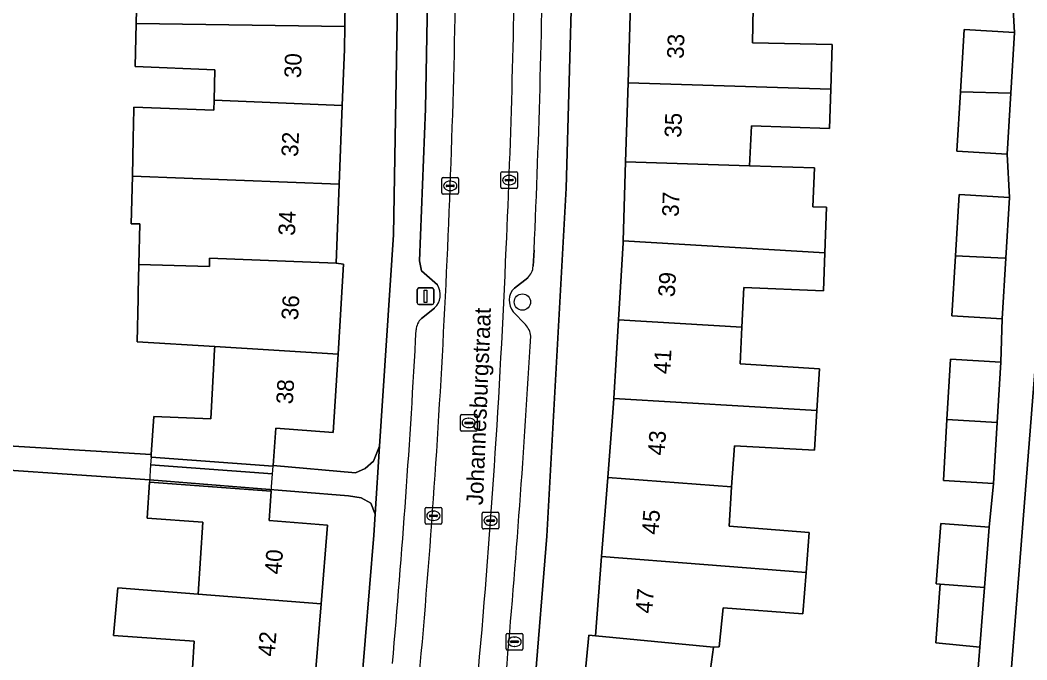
# Model space of a CAD drawing. Extents: x 163008 to 163854, y 382777 to 383982.
# Drawn here: x 163628.9 to 163689.2, y 383533.6 to 383571.9 of the extents above; entities that cross this region are included whole.
import ezdxf

# ---------------------------------------------------------------- set-up
doc = ezdxf.new("R2010")
doc.units = 0
for name, color, linetype in [('IMGEO_Boom', 7, 'Continuous'), ('IMGEO_Brandkraan', 7, 'Continuous'), ('IMGEO_Erf', 7, 'Continuous'), ('IMGEO_Kolk', 7, 'Continuous'), ('IMGEO_Lichtmast', 7, 'Continuous'), ('IMGEO_Openbare_ruimte_label', 7, 'Continuous'), ('IMGEO_Pand', 7, 'Continuous'), ('IMGEO_Pand_nummerreeks', 7, 'Continuous'), ('IMGEO_Pand_overbouw', 7, 'Continuous'), ('IMGEO_Parkeervlak_open', 7, 'Continuous'), ('IMGEO_Rijbaan_lokaal_open', 7, 'Continuous'), ('IMGEO_Rioolput', 7, 'Continuous'), ('IMGEO_Voetpad_open', 7, 'Continuous')]:
    doc.layers.add(name, color=color, linetype=linetype)

msp = doc.modelspace()

# ---------------------------------------------------------------- linework, layer by layer
at = {"layer": 'IMGEO_Boom'}
msp.add_circle((163658.971, 383555.012), 0.489, dxfattribs=at)
at = {"layer": 'IMGEO_Brandkraan'}
for p, q in [((163658.004, 383534.252), (163658.004, 383535.104)), ((163658.079, 383535.178), (163658.931, 383535.178)), ((163658.306, 383534.721), (163658.704, 383534.721)), ((163658.492, 383534.958), (163658.517, 383534.958)), ((163659.005, 383535.104), (163659.005, 383534.252)), ((163658.931, 383534.178), (163658.079, 383534.178)), ((163658.263, 383534.672), (163658.263, 383534.684)), ((163658.701, 383534.635), (163658.303, 383534.635)), ((163658.515, 383534.398), (163658.49, 383534.398)), ((163658.747, 383534.684), (163658.747, 383534.672))]:
    msp.add_line(p, q, dxfattribs=at)
for points in [[(163658.004, 383534.252), (163658.004, 383535.104)], [(163658.079, 383535.178), (163658.931, 383535.178)], [(163659.005, 383535.104), (163659.005, 383534.252)], [(163658.931, 383534.178), (163658.079, 383534.178)]]:
    msp.add_lwpolyline(points, dxfattribs=at)
for centre, radius, start, end in [((163658.081, 383535.102), 0.0765, 91.55205, 178.44795), ((163658.081, 383535.102), 0.0765, 91.55205, 178.44795), ((163658.303, 383534.681), 0.0403, 85.87752, 175.75265), ((163658.708, 383534.683), 0.0386, 1.73085, 96.63898), ((163658.929, 383535.102), 0.0765, 1.55205, 88.44795), ((163658.929, 383535.102), 0.0765, 1.55205, 88.44795), ((163658.081, 383534.254), 0.0765, 181.55205, 268.44795), ((163658.081, 383534.254), 0.0765, 181.55205, 268.44795), ((163658.3, 383534.671), 0.0366, 178.93798, 274.71019), ((163658.704, 383534.678), 0.043, 264.86636, 352.45326), ((163658.929, 383534.254), 0.0765, 271.55205, 358.44795), ((163658.929, 383534.254), 0.0765, 271.55205, 358.44795)]:
    msp.add_arc(centre, radius, start, end, dxfattribs=at)
for centre, major_axis, ratio, start_param, end_param in [((163658.491, 383534.678), (-0.387, 0.002), 0.722429, 4.712389, 7.853982), ((163658.516, 383534.678), (-0.39, 0.002), 0.717154, 1.570796, 4.712389)]:
    msp.add_ellipse(centre, major_axis=major_axis, ratio=ratio, start_param=start_param, end_param=end_param, dxfattribs=at)
at = {"layer": 'IMGEO_Erf'}
for points in [[(163648.396, 383576.243), (163648.335, 383571.513), (163648.318, 383570.15), (163648.186, 383566.784), (163648, 383562.057), (163647.815, 383557.329), (163648.269, 383557.272), (163647.935, 383551.881), (163647.645, 383547.194), (163644.213, 383547.47), (163644.049, 383545.223), (163648.972, 383544.78), (163649.561, 383545.046), (163650.058, 383545.495), (163650.422, 383546.392), (163651.249, 383559.038), (163651.819, 383591.513)], [(163661.958, 383574.608), (163661.591, 383561.834), (163660.432, 383540.99), (163659.697, 383531.901)], [(163623.53, 383546.69), (163636.758, 383545.88), (163636.907, 383548.165), (163640.318, 383548.019), (163640.479, 383550.991), (163640.542, 383552.162), (163640.552, 383552.34), (163635.903, 383552.628), (163635.965, 383555.229), (163635.973, 383555.565), (163636.013, 383557.249), (163636.071, 383559.685), (163635.553, 383559.697), (163635.621, 383562.545), (163635.674, 383564.798), (163635.715, 383566.565), (163635.718, 383566.683), (163640.503, 383566.495), (163640.516, 383567.086), (163640.556, 383568.921), (163635.786, 383569.12), (163635.849, 383571.681), (163635.909, 383574.14)], [(163686.237, 383532.839), (163686.356, 383534.36), (163683.716, 383534.601), (163683.991, 383538.128), (163683.741, 383538.147), (163684.022, 383541.755), (163686.915, 383541.529), (163687.183, 383544.142), (163684.174, 383544.322), (163684.393, 383547.973), (163684.61, 383551.598), (163687.618, 383551.418), (163687.701, 383553.997), (163684.692, 383554.177), (163684.907, 383557.77), (163685.128, 383561.453), (163688.136, 383561.273), (163687.994, 383563.869), (163684.985, 383564.049), (163685.197, 383567.596), (163685.421, 383571.325), (163688.429, 383571.145), (163688.287, 383573.588)], [(163662.464, 383530.09), (163662.945, 383535.072), (163663.349, 383535.036), (163663.717, 383539.77), (163664.085, 383544.51), (163664.407, 383548.651), (163664.442, 383549.227), (163664.725, 383553.948), (163665.002, 383558.559), (163665.005, 383558.67), (163665.154, 383563.399), (163665.303, 383568.127), (163665.451, 383572.855)], [(163672.793, 383572.627), (163672.757, 383570.519), (163677.526, 383570.431), (163677.439, 383567.751), (163677.363, 383565.399), (163672.683, 383565.568), (163672.568, 383563.169), (163676.462, 383563.048), (163676.351, 383560.713), (163677.187, 383560.687), (163677.087, 383557.959), (163677.004, 383555.674), (163672.224, 383555.882), (163672.11, 383553.514), (163672.005, 383551.32), (163676.757, 383551.012), (163676.606, 383548.511), (163676.463, 383546.147), (163671.663, 383546.395), (163671.501, 383543.939), (163671.347, 383541.602), (163676.139, 383541.224), (163675.956, 383538.829), (163675.766, 383536.339), (163670.993, 383536.707), (163670.746, 383534.374), (163670.406, 383534.36), (163670.106, 383532.166)], [(163690.003, 383555.395), (163687.097, 383518.46), (163682.524, 383482.533), (163677.061, 383445.872), (163702.806, 383442.036)], [(163645.733, 383500.962), (163648.525, 383522.141), (163650.073, 383541.048), (163650.155, 383542.304), (163649.902, 383542.975), (163649.318, 383543.287), (163648.569, 383543.402), (163636.659, 383544.366), (163623.255, 383545.293)], [(163639.214, 383533.074), (163639.329, 383534.717), (163634.486, 383535.045), (163634.757, 383537.908), (163639.56, 383537.533), (163639.841, 383541.834), (163636.51, 383542.071), (163636.65, 383544.232), (163643.937, 383543.697), (163643.809, 383541.935), (163647.301, 383541.66), (163646.918, 383536.937), (163646.504, 383531.841)]]:
    msp.add_lwpolyline(points, dxfattribs=at)
at = {"layer": 'IMGEO_Kolk'}
for p, q in [((163654.227, 383562.467), (163655.079, 383562.467)), ((163657.682, 383561.885), (163657.682, 383562.737)), ((163657.757, 383562.811), (163658.609, 383562.811)), ((163658.17, 383562.591), (163658.195, 383562.591)), ((163658.683, 383562.737), (163658.683, 383561.885)), ((163654.152, 383561.541), (163654.152, 383562.393)), ((163654.411, 383561.961), (163654.411, 383561.973)), ((163654.849, 383561.924), (163654.451, 383561.924)), ((163654.454, 383562.01), (163654.852, 383562.01)), ((163654.64, 383562.247), (163654.665, 383562.247)), ((163654.895, 383561.973), (163654.895, 383561.961)), ((163655.153, 383562.393), (163655.153, 383561.541)), ((163657.941, 383562.305), (163657.941, 383562.317)), ((163658.379, 383562.268), (163657.981, 383562.268)), ((163657.984, 383562.354), (163658.382, 383562.354)), ((163658.193, 383562.031), (163658.168, 383562.031)), ((163658.425, 383562.317), (163658.425, 383562.305)), ((163655.079, 383561.467), (163654.227, 383561.467)), ((163654.663, 383561.687), (163654.638, 383561.687)), ((163658.609, 383561.811), (163657.757, 383561.811)), ((163653.144, 383541.79), (163653.144, 383542.642)), ((163653.219, 383542.716), (163654.071, 383542.716)), ((163654.145, 383542.642), (163654.145, 383541.79)), ((163653.403, 383542.21), (163653.403, 383542.222)), ((163653.841, 383542.173), (163653.443, 383542.173)), ((163653.446, 383542.259), (163653.844, 383542.259)), ((163653.655, 383541.936), (163653.63, 383541.936)), ((163653.632, 383542.496), (163653.657, 383542.496)), ((163653.887, 383542.222), (163653.887, 383542.21)), ((163656.569, 383541.499), (163656.569, 383542.351)), ((163656.644, 383542.425), (163657.496, 383542.425)), ((163656.871, 383541.968), (163657.269, 383541.968)), ((163657.057, 383542.205), (163657.082, 383542.205)), ((163657.57, 383542.351), (163657.57, 383541.499)), ((163654.071, 383541.716), (163653.219, 383541.716)), ((163657.496, 383541.425), (163656.644, 383541.425)), ((163656.828, 383541.919), (163656.828, 383541.931)), ((163657.266, 383541.882), (163656.868, 383541.882)), ((163657.08, 383541.645), (163657.055, 383541.645)), ((163657.312, 383541.931), (163657.312, 383541.919))]:
    msp.add_line(p, q, dxfattribs=at)
for points in [[(163654.227, 383562.467), (163655.079, 383562.467)], [(163657.682, 383561.885), (163657.682, 383562.737)], [(163657.757, 383562.811), (163658.609, 383562.811)], [(163658.683, 383562.737), (163658.683, 383561.885)], [(163654.152, 383561.541), (163654.152, 383562.393)], [(163655.153, 383562.393), (163655.153, 383561.541)], [(163655.079, 383561.467), (163654.227, 383561.467)], [(163658.609, 383561.811), (163657.757, 383561.811)], [(163653.144, 383541.79), (163653.144, 383542.642)], [(163653.219, 383542.716), (163654.071, 383542.716)], [(163654.145, 383542.642), (163654.145, 383541.79)], [(163656.569, 383541.499), (163656.569, 383542.351)], [(163656.644, 383542.425), (163657.496, 383542.425)], [(163657.57, 383542.351), (163657.57, 383541.499)], [(163654.071, 383541.716), (163653.219, 383541.716)], [(163657.496, 383541.425), (163656.644, 383541.425)]]:
    msp.add_lwpolyline(points, dxfattribs=at)
for centre, radius, start, end in [((163654.229, 383562.391), 0.0765, 91.55205, 178.44795), ((163654.229, 383562.391), 0.0765, 91.55205, 178.44795), ((163655.077, 383562.391), 0.0765, 1.55205, 88.44795), ((163655.077, 383562.391), 0.0765, 1.55205, 88.44795), ((163657.759, 383562.735), 0.0765, 91.55205, 178.44795), ((163657.759, 383562.735), 0.0765, 91.55205, 178.44795), ((163658.607, 383562.735), 0.0765, 1.55205, 88.44795), ((163658.607, 383562.735), 0.0765, 1.55205, 88.44795), ((163654.451, 383561.97), 0.0403, 85.87752, 175.75265), ((163654.448, 383561.96), 0.0366, 178.93798, 274.71019), ((163654.852, 383561.967), 0.043, 264.86636, 352.45326), ((163654.856, 383561.972), 0.0386, 1.73085, 96.63898), ((163657.759, 383561.887), 0.0765, 181.55205, 268.44795), ((163657.759, 383561.887), 0.0765, 181.55205, 268.44795), ((163657.981, 383562.314), 0.0403, 85.87752, 175.75265), ((163657.978, 383562.304), 0.0366, 178.93798, 274.71019), ((163658.382, 383562.311), 0.043, 264.86636, 352.45326), ((163658.386, 383562.316), 0.0386, 1.73085, 96.63898), ((163658.607, 383561.887), 0.0765, 271.55205, 358.44795), ((163658.607, 383561.887), 0.0765, 271.55205, 358.44795), ((163654.229, 383561.543), 0.0765, 181.55205, 268.44795), ((163654.229, 383561.543), 0.0765, 181.55205, 268.44795), ((163655.077, 383561.543), 0.0765, 271.55205, 358.44795), ((163655.077, 383561.543), 0.0765, 271.55205, 358.44795), ((163653.221, 383542.64), 0.0765, 91.55205, 178.44795), ((163653.221, 383542.64), 0.0765, 91.55205, 178.44795), ((163654.069, 383542.64), 0.0765, 1.55205, 88.44795), ((163654.069, 383542.64), 0.0765, 1.55205, 88.44795), ((163653.443, 383542.219), 0.0403, 85.87752, 175.75265), ((163653.44, 383542.209), 0.0366, 178.93798, 274.71019), ((163653.844, 383542.216), 0.043, 264.86636, 352.45326), ((163653.848, 383542.221), 0.0386, 1.73085, 96.63898), ((163656.646, 383542.349), 0.0765, 91.55205, 178.44795), ((163656.646, 383542.349), 0.0765, 91.55205, 178.44795), ((163656.868, 383541.928), 0.0403, 85.87752, 175.75265), ((163657.273, 383541.93), 0.0386, 1.73085, 96.63898), ((163657.494, 383542.349), 0.0765, 1.55205, 88.44795), ((163657.494, 383542.349), 0.0765, 1.55205, 88.44795), ((163653.221, 383541.792), 0.0765, 181.55205, 268.44795), ((163653.221, 383541.792), 0.0765, 181.55205, 268.44795), ((163654.069, 383541.792), 0.0765, 271.55205, 358.44795), ((163654.069, 383541.792), 0.0765, 271.55205, 358.44795), ((163656.646, 383541.501), 0.0765, 181.55205, 268.44795), ((163656.646, 383541.501), 0.0765, 181.55205, 268.44795), ((163656.865, 383541.918), 0.0366, 178.93798, 274.71019), ((163657.269, 383541.925), 0.043, 264.86636, 352.45326), ((163657.494, 383541.501), 0.0765, 271.55205, 358.44795), ((163657.494, 383541.501), 0.0765, 271.55205, 358.44795)]:
    msp.add_arc(centre, radius, start, end, dxfattribs=at)
for centre, major_axis, ratio, start_param, end_param in [((163658.169, 383562.311), (-0.387, 0.002), 0.722429, 4.712389, 7.853982), ((163658.194, 383562.311), (-0.39, 0.002), 0.717154, 1.570796, 4.712389), ((163654.639, 383561.967), (-0.387, 0.002), 0.722429, 4.712389, 7.853982), ((163654.664, 383561.967), (-0.39, 0.002), 0.717154, 1.570796, 4.712389), ((163653.631, 383542.216), (-0.387, 0.002), 0.722429, 4.712389, 7.853982), ((163653.656, 383542.216), (-0.39, 0.002), 0.717154, 1.570796, 4.712389), ((163657.056, 383541.925), (-0.387, 0.002), 0.722429, 4.712389, 7.853982), ((163657.081, 383541.925), (-0.39, 0.002), 0.717154, 1.570796, 4.712389)]:
    msp.add_ellipse(centre, major_axis=major_axis, ratio=ratio, start_param=start_param, end_param=end_param, dxfattribs=at)
at = {"layer": 'IMGEO_Lichtmast'}
for p, q in [((163652.775, 383555.855), (163653.565, 383555.855)), ((163653.565, 383555.855), (163652.775, 383555.855)), ((163652.675, 383554.955), (163652.675, 383555.755)), ((163652.675, 383555.755), (163652.675, 383554.955)), ((163653.665, 383555.755), (163653.665, 383554.955)), ((163653.665, 383554.955), (163653.665, 383555.755)), ((163653.565, 383554.855), (163652.775, 383554.855)), ((163652.775, 383554.855), (163653.565, 383554.855))]:
    msp.add_line(p, q, dxfattribs=at)
msp.add_lwpolyline([(163653.095, 383555.73), (163653.245, 383555.73), (163653.245, 383554.98), (163653.095, 383554.98), (163653.095, 383555.73)], dxfattribs=at)
for centre, start, end in [((163652.775, 383555.755), 90, 180), ((163652.775, 383555.755), 90, 180), ((163653.565, 383555.755), 0, 90), ((163653.565, 383555.755), 360, 90), ((163652.775, 383554.955), 180, 270), ((163652.775, 383554.955), 180, 270), ((163653.565, 383554.955), 270, 0), ((163653.565, 383554.955), 270, 0)]:
    msp.add_arc(centre, 0.1, start, end, dxfattribs=at)
at = {"layer": 'IMGEO_Pand'}
for points in [[(163648.396, 383576.243), (163640.73, 383576.345), (163640.678, 383573.972), (163635.909, 383574.14), (163635.849, 383571.681), (163648.335, 383571.513)], [(163665.451, 383572.855), (163665.303, 383568.127), (163677.439, 383567.751), (163677.526, 383570.431), (163672.757, 383570.519), (163672.793, 383572.627)], [(163640.516, 383567.086), (163648.186, 383566.784), (163648.318, 383570.15), (163648.335, 383571.513), (163635.849, 383571.681), (163635.786, 383569.12), (163640.556, 383568.921)], [(163688.212, 383567.51), (163688.429, 383571.145), (163685.421, 383571.325), (163685.197, 383567.596)], [(163677.439, 383567.751), (163665.303, 383568.127), (163665.154, 383563.399), (163672.568, 383563.169), (163672.683, 383565.568), (163677.363, 383565.399)], [(163688.212, 383567.51), (163685.197, 383567.596), (163684.985, 383564.049), (163687.994, 383563.869)], [(163648.186, 383566.784), (163640.516, 383567.086), (163640.503, 383566.495), (163635.718, 383566.683), (163635.715, 383566.565), (163635.674, 383564.798), (163635.621, 383562.545), (163648, 383562.057)], [(163672.568, 383563.169), (163665.154, 383563.399), (163665.005, 383558.67), (163677.087, 383557.959), (163677.187, 383560.687), (163676.351, 383560.713), (163676.462, 383563.048)], [(163648, 383562.057), (163635.621, 383562.545), (163635.553, 383559.697), (163636.071, 383559.685), (163636.013, 383557.249), (163640.244, 383557.148), (163640.248, 383557.631), (163647.815, 383557.329)], [(163684.907, 383557.77), (163687.849, 383557.641), (163687.919, 383557.638), (163688.136, 383561.273), (163685.128, 383561.453)], [(163664.725, 383553.948), (163672.11, 383553.514), (163672.224, 383555.882), (163677.004, 383555.674), (163677.087, 383557.959), (163665.005, 383558.67), (163665.002, 383558.559)], [(163647.815, 383557.329), (163640.248, 383557.631), (163640.244, 383557.148), (163636.013, 383557.249), (163635.973, 383555.565), (163635.965, 383555.229), (163635.903, 383552.628), (163640.552, 383552.34), (163647.935, 383551.881), (163648.269, 383557.272)], [(163684.907, 383557.77), (163684.692, 383554.177), (163687.701, 383553.997), (163687.919, 383557.638), (163687.849, 383557.641)], [(163664.442, 383549.227), (163676.606, 383548.511), (163676.757, 383551.012), (163672.005, 383551.32), (163672.11, 383553.514), (163664.725, 383553.948)], [(163647.935, 383551.881), (163640.552, 383552.34), (163640.542, 383552.162), (163640.479, 383550.991), (163640.318, 383548.019), (163636.907, 383548.165), (163636.758, 383545.88), (163636.748, 383545.731), (163644.047, 383545.195), (163644.049, 383545.223), (163644.213, 383547.47), (163647.645, 383547.194)], [(163687.402, 383547.805), (163687.618, 383551.418), (163684.61, 383551.598), (163684.393, 383547.973)], [(163664.442, 383549.227), (163664.407, 383548.651), (163664.085, 383544.51), (163671.501, 383543.939), (163671.663, 383546.395), (163676.463, 383546.147), (163676.606, 383548.511)], [(163687.402, 383547.805), (163684.393, 383547.973), (163684.174, 383544.322), (163687.183, 383544.142)], [(163664.085, 383544.51), (163663.717, 383539.77), (163675.956, 383538.829), (163676.139, 383541.224), (163671.347, 383541.602), (163671.501, 383543.939)], [(163647.301, 383541.66), (163643.809, 383541.935), (163643.937, 383543.697), (163636.65, 383544.232), (163636.51, 383542.071), (163639.841, 383541.834), (163639.56, 383537.533), (163646.918, 383536.937)], [(163686.915, 383541.529), (163684.022, 383541.755), (163683.741, 383538.147), (163683.991, 383538.128), (163686.634, 383537.93)], [(163675.956, 383538.829), (163663.717, 383539.77), (163663.349, 383535.036), (163670.406, 383534.36), (163670.746, 383534.374), (163670.993, 383536.707), (163675.766, 383536.339)], [(163646.918, 383536.937), (163639.56, 383537.533), (163634.757, 383537.908), (163634.486, 383535.045), (163639.329, 383534.717), (163639.214, 383533.074), (163639.186, 383532.666), (163639.17, 383532.431), (163646.065, 383531.785), (163646.504, 383531.841)], [(163686.634, 383537.93), (163683.991, 383538.128), (163683.716, 383534.601), (163686.356, 383534.36)], [(163670.106, 383532.166), (163670.406, 383534.36), (163663.349, 383535.036), (163662.945, 383535.072), (163662.464, 383530.09), (163669.792, 383529.441), (163672.724, 383529.181), (163674.815, 383529.028), (163675.039, 383531.68)]]:
    msp.add_lwpolyline(points, close=True, dxfattribs=at)
at = {"layer": 'IMGEO_Pand_overbouw'}
for points in [[(163636.748, 383545.731), (163636.717, 383545.256), (163644.012, 383544.72), (163644.047, 383545.195)], [(163644.012, 383544.72), (163636.717, 383545.256), (163636.65, 383544.232), (163643.937, 383543.697)]]:
    msp.add_lwpolyline(points, close=True, dxfattribs=at)
at = {"layer": 'IMGEO_Parkeervlak_open'}
for points in [[(163653.392, 383578.52), (163653.166, 383566.567), (163652.812, 383557.479), (163652.928, 383556.871), (163653.883, 383556.031)], [(163659.617, 383557.155), (163659.671, 383558.124)], [(163658.492, 383555.849), (163659.295, 383556.464)], [(163653.715, 383554.654), (163652.931, 383554.019)], [(163659.156, 383553.657), (163658.429, 383554.418)]]:
    msp.add_lwpolyline(points, dxfattribs=at)
for centre, radius, start, end in [((163113.699, 383583.094), 546.542, 357.38136, 359.55179), ((163078.47, 383583.778), 576.597, 357.173345, 359.482227), ((163083.032, 383584.094), 575.554, 357.424225, 359.439855), ((163128.969, 383580.34), 529.497, 354.77774, 357.60665), ((163658.611, 383557.203), 1.007, 312.76895, 357.26083), ((163652.993, 383555.441), 1.068, 312.5528, 33.53529), ((163659.252, 383555.099), 1.068, 135.35894, 219.5994), ((163098.143, 383582.137), 556.867, 354.8903, 357.24209), ((163653.539, 383553.321), 0.925, 131.07582, 178.48094), ((163658.279, 383552.824), 1.209, 7.15778, 43.52734), ((163097.6, 383582.809), 555.796, 354.8964, 356.96131), ((163001.286, 383590.943), 659.287, 354.933252, 356.698562)]:
    msp.add_arc(centre, radius, start, end, dxfattribs=at)
at = {"layer": 'IMGEO_Rijbaan_lokaal_open'}
for centre, radius, start, end in [((163078.47, 383583.778), 576.597, 357.173345, 359.482227), ((163083.032, 383584.094), 575.554, 357.424225, 359.439855), ((163128.969, 383580.34), 529.497, 354.77774, 357.60665), ((163098.143, 383582.137), 556.867, 354.8903, 357.24209)]:
    msp.add_arc(centre, radius, start, end, dxfattribs=at)
at = {"layer": 'IMGEO_Rioolput'}
for p, q in [((163655.262, 383547.347), (163655.262, 383548.199)), ((163655.337, 383548.273), (163656.189, 383548.273)), ((163655.75, 383548.053), (163655.775, 383548.053)), ((163656.263, 383548.199), (163656.263, 383547.347)), ((163655.521, 383547.767), (163655.521, 383547.779)), ((163655.959, 383547.73), (163655.561, 383547.73)), ((163655.564, 383547.816), (163655.962, 383547.816)), ((163655.773, 383547.493), (163655.748, 383547.493)), ((163656.005, 383547.779), (163656.005, 383547.767)), ((163656.189, 383547.273), (163655.337, 383547.273))]:
    msp.add_line(p, q, dxfattribs=at)
for points in [[(163655.262, 383547.347), (163655.262, 383548.199)], [(163655.337, 383548.273), (163656.189, 383548.273)], [(163656.263, 383548.199), (163656.263, 383547.347)], [(163656.189, 383547.273), (163655.337, 383547.273)]]:
    msp.add_lwpolyline(points, dxfattribs=at)
for centre, radius, start, end in [((163655.339, 383548.197), 0.0765, 91.55205, 178.44795), ((163655.339, 383548.197), 0.0765, 91.55205, 178.44795), ((163656.187, 383548.197), 0.0765, 1.55205, 88.44795), ((163656.187, 383548.197), 0.0765, 1.55205, 88.44795), ((163655.561, 383547.776), 0.0403, 85.87752, 175.75265), ((163655.558, 383547.766), 0.0366, 178.93798, 274.71019), ((163655.962, 383547.773), 0.043, 264.86636, 352.45326), ((163655.966, 383547.778), 0.0386, 1.73085, 96.63898), ((163655.339, 383547.349), 0.0765, 181.55205, 268.44795), ((163655.339, 383547.349), 0.0765, 181.55205, 268.44795), ((163656.187, 383547.349), 0.0765, 271.55205, 358.44795), ((163656.187, 383547.349), 0.0765, 271.55205, 358.44795)]:
    msp.add_arc(centre, radius, start, end, dxfattribs=at)
for centre, major_axis, ratio, start_param, end_param in [((163655.749, 383547.773), (-0.387, 0.002), 0.722429, 4.712389, 7.853982), ((163655.774, 383547.773), (-0.39, 0.002), 0.717154, 1.570796, 4.712389)]:
    msp.add_ellipse(centre, major_axis=major_axis, ratio=ratio, start_param=start_param, end_param=end_param, dxfattribs=at)
at = {"layer": 'IMGEO_Voetpad_open'}
for points in [[(163661.591, 383561.834), (163661.958, 383574.608), (163662.083, 383587.709), (163661.993, 383592.571), (163661.918, 383596.631), (163661.69, 383608.932), (163661.092, 383620.764), (163659.563, 383641.762), (163658.266, 383654.433), (163657.318, 383655.673), (163656.841, 383655.368)], [(163651.819, 383591.513), (163651.249, 383559.038), (163650.422, 383546.392), (163650.155, 383542.304), (163650.073, 383541.048), (163648.525, 383522.141), (163645.733, 383500.962), (163643.319, 383484.202), (163638.405, 383450.859), (163635.538, 383451.29), (163635.338, 383449.966), (163634.864, 383446.841), (163633.849, 383440.146), (163632.626, 383432.006), (163632.022, 383428.141), (163638.063, 383427.257), (163638.292, 383428.609)], [(163653.883, 383556.031), (163652.928, 383556.871), (163652.812, 383557.479), (163653.166, 383566.567), (163653.392, 383578.52)], [(163688.287, 383573.588), (163688.429, 383571.145), (163688.212, 383567.51), (163687.994, 383563.869), (163688.136, 383561.273), (163687.919, 383557.638), (163687.701, 383553.997), (163687.618, 383551.418), (163687.402, 383547.805), (163687.183, 383544.142), (163686.915, 383541.529), (163686.634, 383537.93), (163686.356, 383534.36), (163686.237, 383532.839)], [(163651.981, 383444.528), (163652.401, 383447.324), (163652.608, 383448.67), (163651.412, 383448.849), (163648.459, 383449.318), (163656.052, 383500), (163657.626, 383511.754), (163658.556, 383520.805), (163658.962, 383524.75), (163659.697, 383531.901), (163660.432, 383540.99), (163661.591, 383561.834)], [(163659.671, 383558.124), (163659.617, 383557.155)], [(163659.295, 383556.464), (163658.492, 383555.849)], [(163682.524, 383482.533), (163687.097, 383518.46), (163690.003, 383555.395)], [(163652.931, 383554.019), (163653.715, 383554.654)], [(163658.429, 383554.418), (163659.156, 383553.657)], [(163623.255, 383545.293), (163636.659, 383544.366), (163648.569, 383543.402), (163649.318, 383543.287), (163649.902, 383542.975), (163650.155, 383542.304), (163650.422, 383546.392), (163650.058, 383545.495), (163649.561, 383545.046), (163648.972, 383544.78), (163644.049, 383545.223), (163644.047, 383545.195), (163636.748, 383545.731), (163636.758, 383545.88), (163623.53, 383546.69)]]:
    msp.add_lwpolyline(points, dxfattribs=at)
for centre, radius, start, end in [((163113.699, 383583.094), 546.542, 357.38136, 359.55179), ((163658.611, 383557.203), 1.007, 312.76895, 357.26083), ((163652.993, 383555.441), 1.068, 312.5528, 33.53529), ((163659.252, 383555.099), 1.068, 135.35894, 219.5994), ((163653.539, 383553.321), 0.925, 131.07582, 178.48094), ((163658.279, 383552.824), 1.209, 7.15778, 43.52734), ((163097.6, 383582.809), 555.796, 354.8964, 356.96131), ((163001.286, 383590.943), 659.287, 354.933252, 356.698562)]:
    msp.add_arc(centre, radius, start, end, dxfattribs=at)

# ---------------------------------------------------------------- texts
at = {"layer": 'IMGEO_Openbare_ruimte_label'}
msp.add_text('Johannesburgstraat', height=1, rotation=87.64984, dxfattribs=at).set_placement((163656.61, 383542.839))
at = {"layer": 'IMGEO_Pand_nummerreeks'}
for s, rotation, p in [('33', 88.20538, (163668.63, 383569.562)), ('30', 88.19534, (163645.716, 383568.405)), ('35', 88.19705, (163668.481, 383564.834)), ('32', 87.74849, (163645.542, 383563.692)), ('37', 88.19539, (163668.333, 383560.105)), ('34', 87.75995, (163645.358, 383558.967)), ('39', 86.60188, (163668.09, 383555.29)), ('36', 86.4536, (163645.536, 383553.907)), ('41', 86.56337, (163667.814, 383550.679)), ('38', 86.45933, (163645.225, 383548.871)), ('43', 85.68015, (163667.471, 383545.797)), ('45', 85.55746, (163667.107, 383541.062)), ('40', 85.36498, (163644.531, 383538.681)), ('47', 85.55746, (163666.74, 383536.337)), ('42', 85.35352, (163644.133, 383533.766))]:
    msp.add_text(s, height=1, rotation=rotation, dxfattribs=at).set_placement(p)

doc.saveas('drawing.dxf')
